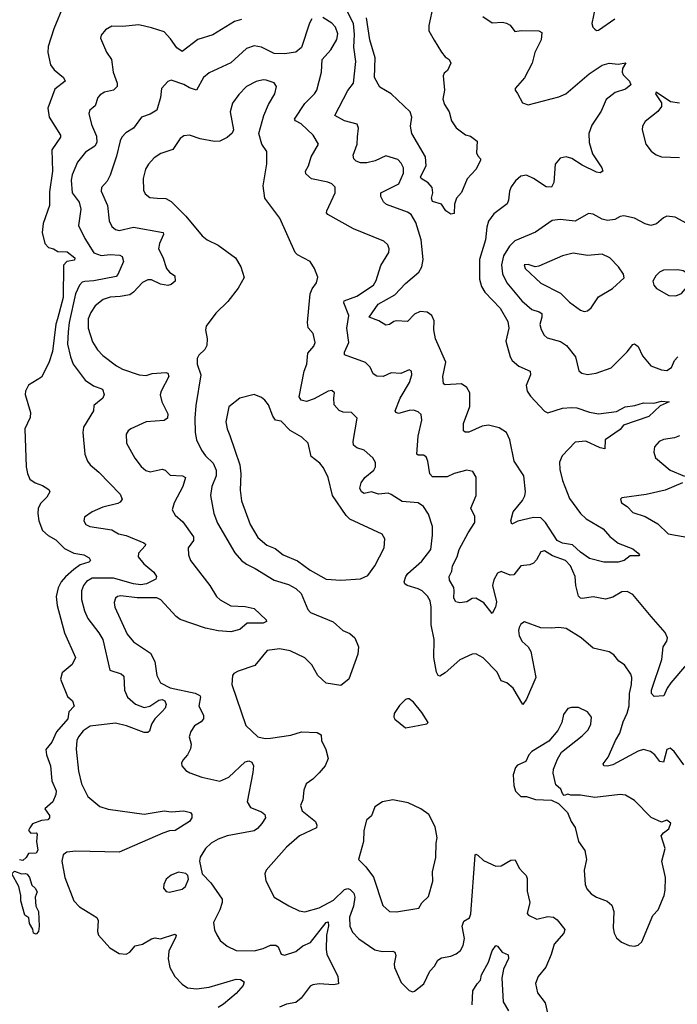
# Model space of a CAD drawing. Extents: x 2143765 to 2212931, y 878955 to 1017455.
# Tile 278 of 309: x 2158024 to 2161672, y 1000200 to 1005667. Entities that reach past the tile are written whole.
import ezdxf

# ---------------------------------------------------------------- set-up
doc = ezdxf.new("R2010")
doc.units = 0

msp = doc.modelspace()

# ---------------------------------------------------------------- linework, layer by layer
at = {"layer": '0CON20XD'}
for points in [[(2160785, 1005257.5), (2160814.3, 1005204.3), (2160845, 1005194.2), (2161015, 1005238.5), (2161053.3, 1005255), (2161183.4, 1005366.6), (2161255, 1005413.6), (2161294.1, 1005425.9), (2161345, 1005419.2), (2161387.5, 1005427.5), (2161368.7, 1005395), (2161365.7, 1005375), (2161371.2, 1005361.2), (2161407.5, 1005325), (2161414, 1005305), (2161385, 1005281.4), (2161328.1, 1005261.9), (2161277.2, 1005222.8), (2161250.4, 1005159.6), (2161198.5, 1005081.5), (2161182.2, 1005035), (2161182.7, 1004985), (2161201.7, 1004921.7), (2161254, 1004845), (2161258.8, 1004825), (2161245, 1004817.1), (2161225, 1004820.5), (2161145, 1004858.8), (2161086.4, 1004896.4), (2161055.5, 1004904.5), (2161021.9, 1004898.1), (2160995.5, 1004865), (2160987.2, 1004762.8), (2160975, 1004736), (2160945, 1004738.1), (2160875, 1004785.7), (2160835, 1004804.2), (2160805, 1004798), (2160775, 1004772), (2160750.6, 1004739.4), (2160740.6, 1004715), (2160736, 1004665), (2160728, 1004645), (2160655, 1004589.4), (2160625, 1004548.8), (2160615.6, 1004515), (2160608.9, 1004445), (2160574.6, 1004335), (2160574.7, 1004225.3), (2160585.3, 1004185), (2160604.4, 1004154.4), (2160688.9, 1004065), (2160731.7, 1003991.7), (2160737.5, 1003955), (2160721.3, 1003881.3), (2160745.6, 1003795), (2160756.9, 1003775), (2160793.2, 1003743.2), (2160855.8, 1003715), (2160857.1, 1003695), (2160833.5, 1003635), (2160838.9, 1003605), (2160857.4, 1003577.4), (2160935, 1003492.5), (2160955, 1003483.3), (2161035, 1003510), (2161085, 1003513.8), (2161115, 1003511.5), (2161185, 1003486.9), (2161235, 1003479.2), (2161335, 1003490.8), (2161383.2, 1003516.8), (2161436.1, 1003523.9), (2161485, 1003538.8), (2161542.2, 1003537.8), (2161585, 1003549.4), (2161627.5, 1003545), (2161576.7, 1003523.3), (2161515, 1003464), (2161373.6, 1003416.4), (2161355, 1003391.6), (2161272.5, 1003335), (2161270, 1003285), (2161245, 1003290), (2161165, 1003326.5), (2161105, 1003320.6), (2161033.8, 1003245), (2161019.2, 1003210.8), (2161019.9, 1003169.9), (2161035, 1003109.2), (2161075, 1003009.2), (2161135, 1002924.4), (2161166, 1002896), (2161260.5, 1002840.5), (2161297.6, 1002797.6), (2161345, 1002760.6), (2161425, 1002729.2), (2161456.2, 1002705), (2161462.5, 1002695), (2161459.3, 1002690.7), (2161410.7, 1002689.3), (2161377.5, 1002665), (2161344.2, 1002655.8), (2161265, 1002654.5), (2161185, 1002675.4), (2161135, 1002709.7), (2161090.6, 1002750.6), (2161035, 1002761), (2161005, 1002774.8), (2160941.8, 1002875), (2160915, 1002901.3), (2160875, 1002903.8), (2160788.1, 1002881.9), (2160755, 1002866.7), (2160749.2, 1002885), (2160761.9, 1002935), (2160813, 1002997), (2160827, 1003023), (2160830.5, 1003045), (2160821.8, 1003135), (2160767.5, 1003215), (2160743.3, 1003335), (2160724.2, 1003374.2), (2160685, 1003400.2), (2160625, 1003416.3), (2160589.7, 1003410.3), (2160516, 1003376), (2160496.1, 1003376.1), (2160486.7, 1003385), (2160485.8, 1003425), (2160520.5, 1003519.5), (2160520.6, 1003595), (2160505, 1003625.5), (2160475, 1003644.5), (2160385, 1003640), (2160375.7, 1003645.7), (2160372.3, 1003685), (2160387.5, 1003765), (2160330.7, 1003895), (2160322.2, 1003945), (2160323.4, 1003995), (2160310.4, 1004025), (2160285, 1004043.4), (2160245, 1004046.7), (2160215, 1004031.5), (2160175, 1003990.6), (2160115, 1003995.7), (2160099.3, 1003990.7), (2160075, 1003974.2), (2160055, 1003970), (2160016, 1003995), (2159963.5, 1004015), (2160012.6, 1004087.4), (2160105, 1004138.4), (2160165, 1004201.5), (2160238.9, 1004265), (2160254.5, 1004295), (2160261.8, 1004335), (2160252.1, 1004445), (2160221.5, 1004541.5), (2160195.5, 1004585), (2160175, 1004598.5), (2160059.8, 1004639.8), (2160042.9, 1004655), (2160028, 1004685), (2160027.5, 1004705), (2160127.5, 1004755), (2160153.1, 1004815), (2160152.9, 1004845), (2160140.9, 1004870.9), (2160121.2, 1004891.2), (2160055, 1004911.2), (2159996.8, 1004883.2), (2159948.9, 1004871.1), (2159915, 1004872.1), (2159890.4, 1004880.4), (2159877.5, 1004895), (2159874.6, 1004915), (2159895.4, 1004975), (2159897.2, 1005017.2), (2159903.5, 1005065), (2159896.7, 1005086.7), (2159826, 1005105), (2159772, 1005135), (2159845, 1005273.5), (2159876.3, 1005315), (2159888.8, 1005435), (2159878.2, 1005515), (2159881.9, 1005585), (2159876.5, 1005645), (2159785, 1005827.1)], [(2158267.1, 1005745), (2158213.8, 1005615), (2158182.6, 1005517.4), (2158179.6, 1005485), (2158194.4, 1005415.6), (2158215, 1005388.9), (2158267.1, 1005345), (2158275.8, 1005325), (2158219.5, 1005280.5), (2158180.3, 1005175), (2158187.9, 1005125), (2158249.4, 1005025), (2158249.4, 1005015), (2158201.9, 1004945), (2158204.8, 1004825), (2158189.2, 1004710.8), (2158188.2, 1004635), (2158154, 1004535), (2158147.9, 1004485), (2158163.9, 1004423.9), (2158182.8, 1004402.8), (2158212, 1004395), (2158235, 1004380.4), (2158287, 1004377), (2158330.5, 1004345), (2158327.7, 1004332.3), (2158285.5, 1004324.5), (2158266.7, 1004303.3), (2158265.5, 1004125), (2158233.7, 1004006.3)], [(2160317.1, 1005745), (2160294.5, 1005635), (2160294.5, 1005605), (2160322.5, 1005552.5), (2160365, 1005486.7), (2160385, 1005460), (2160405.8, 1005445.8), (2160416, 1005425), (2160398, 1005385), (2160379.8, 1005370.2), (2160372.7, 1005355), (2160381.2, 1005275), (2160372.1, 1005225), (2160380.4, 1005195), (2160407.5, 1005155), (2160420, 1005105), (2160445, 1005066), (2160497.1, 1005027.1), (2160525, 1005019.2), (2160562.5, 1004992.5), (2160558.3, 1004928.3), (2160565, 1004910), (2160580, 1004895), (2160580, 1004885), (2160553.8, 1004835), (2160507.1, 1004782.9), (2160475, 1004706.7), (2160446.7, 1004675), (2160437, 1004643), (2160435, 1004590), (2160415, 1004587.5), (2160387.5, 1004605), (2160363.3, 1004643.3), (2160315, 1004657.5), (2160308.8, 1004675), (2160316, 1004705), (2160312.5, 1004735), (2160290.7, 1004760.7), (2160251.8, 1004785), (2160247.3, 1004795), (2160278.2, 1004855), (2160276.2, 1004905), (2160199, 1005035), (2160191.3, 1005075), (2160200, 1005125), (2160190, 1005155), (2160084.3, 1005255), (2160022.3, 1005292.3), (2159992.5, 1005345), (2159996.7, 1005455), (2159966.2, 1005555), (2159947.6, 1005677.6)], [(2161216, 1005735), (2161197.5, 1005645), (2161203.3, 1005625), (2161215, 1005613.3), (2161225, 1005606.7), (2161235, 1005608.8), (2161325, 1005671.9)], [(2161723.5, 1002086.5), (2161636.7, 1001985), (2161615.4, 1001954.6), (2161597.3, 1001912.7), (2161545, 1001909.4), (2161528.8, 1001925), (2161529.1, 1001945), (2161587.5, 1002115), (2161593.3, 1002185), (2161615, 1002216.7), (2161618.1, 1002235), (2161605.6, 1002265), (2161527, 1002353), (2161425, 1002475.6), (2161395, 1002492.5), (2161365, 1002491.1), (2161315, 1002460), (2161275, 1002449.2), (2161205, 1002462.9), (2161147.3, 1002452.7), (2161135, 1002455.5), (2161125, 1002465.8), (2161110, 1002525), (2161106.6, 1002575), (2161080, 1002635), (2161052.2, 1002665), (2160980.9, 1002690.9), (2160935, 1002717.8), (2160915, 1002712), (2160891.7, 1002668.3), (2160875, 1002650), (2160855, 1002640), (2160805, 1002634.2), (2160765, 1002584), (2160745, 1002582.9), (2160695, 1002602.5), (2160675, 1002594), (2160655, 1002557.5), (2160647.1, 1002525), (2160669.1, 1002435), (2160664.4, 1002405.6), (2160645, 1002370), (2160598.5, 1002428.5), (2160555, 1002454.5), (2160535, 1002453.6), (2160505, 1002434.3), (2160465, 1002428.6), (2160443.3, 1002435), (2160431.9, 1002455), (2160434.3, 1002495.7), (2160432, 1002515), (2160409.4, 1002555), (2160407.1, 1002575), (2160421.1, 1002605), (2160424.8, 1002635.2), (2160450.4, 1002685), (2160462.5, 1002725), (2160511.8, 1002818.2), (2160549.4, 1002875), (2160548.5, 1002908.5), (2160527.5, 1002955), (2160555.8, 1003025.8), (2160556.9, 1003126.9), (2160537.8, 1003157.8), (2160505, 1003165.8), (2160435, 1003148.1), (2160395, 1003129.5), (2160315, 1003129.1), (2160298.5, 1003145), (2160288.2, 1003215), (2160279.1, 1003239.1), (2160265, 1003249.6), (2160235, 1003249.4), (2160227.5, 1003255), (2160234.7, 1003355.3), (2160254.1, 1003444.1), (2160250.8, 1003475), (2160235, 1003490), (2160208.3, 1003498.3), (2160185, 1003497.9), (2160125, 1003479.6), (2160111.9, 1003485), (2160107.5, 1003495), (2160135, 1003566), (2160186.8, 1003653.2), (2160200, 1003695), (2160197.5, 1003715), (2160185, 1003722.5), (2160138.3, 1003701.7), (2160085, 1003706.2), (2160040, 1003685), (2160005, 1003687.5), (2159985, 1003700), (2159967.4, 1003737.4), (2159942.6, 1003762.6), (2159825.7, 1003805.7), (2159825, 1003820), (2159850, 1003875), (2159839.5, 1003955), (2159850.4, 1004025), (2159822.9, 1004095), (2159824.2, 1004105), (2159895, 1004132.1), (2159986.9, 1004193.1), (2160001.1, 1004218.9), (2160027.7, 1004302.3), (2160071.1, 1004375), (2160073.3, 1004395), (2160066.2, 1004416.2), (2160045, 1004437.8), (2159876.1, 1004506.1), (2159733.8, 1004585), (2159726.2, 1004595), (2159728.6, 1004605), (2159773.5, 1004705), (2159773.6, 1004736.4), (2159755.8, 1004755), (2159733.8, 1004763.8), (2159643.4, 1004783.4), (2159610.5, 1004810.5), (2159608.9, 1004825), (2159625.4, 1004854.6), (2159640.9, 1004905), (2159682.5, 1004975), (2159651.9, 1005025), (2159585, 1005088.5), (2159553.1, 1005105), (2159548.5, 1005115), (2159605, 1005201.5), (2159660, 1005255), (2159671.9, 1005275), (2159698.6, 1005375), (2159701.4, 1005445), (2159750.5, 1005499.5), (2159783.2, 1005556.8), (2159788, 1005588), (2159776, 1005625), (2159755, 1005648.2), (2159705, 1005678.6)], [(2160594.3, 1005684.3), (2160645, 1005650), (2160702.7, 1005652.7), (2160725, 1005647.5), (2160745.5, 1005635.5), (2160771.5, 1005601.5), (2160806.8, 1005606.8), (2160905, 1005605.7), (2160921.2, 1005595), (2160917.5, 1005555), (2160882.5, 1005485), (2160867.5, 1005425), (2160825.5, 1005344.5), (2160773.3, 1005285), (2160772.5, 1005275), (2160785, 1005257.5)], [(2159255, 1005668.5), (2159215, 1005656.5), (2159095, 1005581.9), (2159012.4, 1005557.6), (2158925, 1005490), (2158895, 1005510), (2158860.9, 1005560.9), (2158825, 1005598.5), (2158755, 1005621.5), (2158685, 1005637.8), (2158595, 1005628.9), (2158535, 1005631.4), (2158499.1, 1005610.9), (2158475, 1005580), (2158472.5, 1005565), (2158505, 1005486.7), (2158534, 1005445), (2158542, 1005375), (2158564.3, 1005315), (2158564.3, 1005295), (2158543.8, 1005275), (2158495, 1005263.6), (2158470.5, 1005249.5), (2158458.1, 1005235), (2158442.1, 1005187.9), (2158431.5, 1005178.5), (2158412.5, 1005165), (2158408.1, 1005145), (2158422.7, 1005085), (2158450.5, 1005020.5), (2158450.8, 1004985), (2158441.1, 1004965), (2158389.4, 1004930.6), (2158345, 1004875.7), (2158315, 1004806), (2158309.1, 1004775), (2158315.4, 1004705), (2158352.9, 1004652.9), (2158363.2, 1004615), (2158349.5, 1004525), (2158385, 1004451.1), (2158435, 1004372.8), (2158475, 1004356.8), (2158525, 1004362.9), (2158579.6, 1004359.6), (2158592.1, 1004352.1), (2158599.4, 1004325), (2158568.5, 1004251.5), (2158558.9, 1004241.1), (2158435, 1004216.5), (2158385, 1004213.9), (2158370.9, 1004209.1), (2158355, 1004192.2), (2158334, 1004145), (2158299, 1003985), (2158293.2, 1003933.2), (2158289.3, 1003865), (2158304.8, 1003794.8), (2158320.4, 1003755), (2158386.5, 1003665), (2158433.9, 1003633.9), (2158484, 1003615), (2158492.9, 1003585), (2158484.2, 1003565), (2158434.5, 1003525.5), (2158433.8, 1003495), (2158378.6, 1003405), (2158374.5, 1003375), (2158384.3, 1003254.3), (2158399.2, 1003215), (2158414, 1003195), (2158463.1, 1003155), (2158581.8, 1003031.8), (2158592.5, 1003005), (2158582.1, 1002987.9), (2158568.6, 1002981.4), (2158485, 1002960.9), (2158425, 1002934.2), (2158383.8, 1002905), (2158378.8, 1002885), (2158391.2, 1002865), (2158413.4, 1002853.4), (2158534.1, 1002834.1), (2158572.4, 1002812.4), (2158615, 1002803.5), (2158712.9, 1002762.9), (2158721.4, 1002755), (2158720.6, 1002745), (2158682.9, 1002705), (2158681.4, 1002685), (2158712.2, 1002645), (2158768.9, 1002598.9), (2158783.5, 1002575), (2158778.9, 1002561.1), (2158726.5, 1002535), (2158695, 1002529.4), (2158655, 1002533.9), (2158545, 1002567), (2158425, 1002565.8), (2158395, 1002547.5), (2158378, 1002525), (2158367.3, 1002495), (2158367.2, 1002447.2), (2158383.5, 1002385), (2158402.3, 1002342.3), (2158463, 1002263), (2158484.1, 1002225), (2158524.4, 1002055), (2158586.7, 1002035), (2158602.4, 1002022.4), (2158604.5, 1001945), (2158622.7, 1001905), (2158665.8, 1001865.8), (2158715, 1001848.8), (2158745, 1001854.8), (2158795, 1001888.3), (2158815, 1001892.9), (2158828.8, 1001885), (2158837.1, 1001865), (2158831.5, 1001845), (2158814.1, 1001825.9), (2158773.6, 1001785), (2158755.9, 1001755), (2158744, 1001716), (2158735, 1001709.2), (2158715, 1001710.3), (2158615.9, 1001745.9), (2158555, 1001760.7), (2158414.2, 1001745), (2158375, 1001719.1), (2158349.2, 1001685), (2158340.8, 1001665), (2158336.3, 1001616.3), (2158350.4, 1001495), (2158366, 1001425), (2158402, 1001355), (2158468.7, 1001298.7), (2158515, 1001283.1), (2158715, 1001255.9), (2158825, 1001274.1), (2158865, 1001269.2), (2158935, 1001274.3), (2158971.2, 1001265), (2158978, 1001255), (2158978.8, 1001235), (2158966, 1001215), (2158886.2, 1001165), (2158855, 1001163.2), (2158818.7, 1001151.3), (2158575, 1001045.5), (2158335, 1001050.5), (2158285, 1001045.8), (2158265, 1001030), (2158256.9, 1000995), (2158274.6, 1000905), (2158323.2, 1000775), (2158355, 1000741.8), (2158451.8, 1000681.8), (2158459.5, 1000665), (2158455.6, 1000605), (2158461.1, 1000585), (2158523.7, 1000513.7), (2158575, 1000481.9), (2158615, 1000478.1), (2158635, 1000489.2), (2158664.8, 1000525.2), (2158705, 1000534.6), (2158755.9, 1000564.1), (2158775, 1000569.2), (2158805, 1000564.6), (2158885, 1000589.2), (2158891.2, 1000585), (2158890, 1000575), (2158851.1, 1000495), (2158847.5, 1000452.5), (2158857.4, 1000405), (2158885, 1000355.4), (2158925, 1000312.1), (2158955, 1000292.8), (2159005, 1000287.1), (2159075, 1000294.7), (2159225, 1000340.4), (2159248.1, 1000338.1), (2159268.8, 1000325), (2159262.9, 1000305), (2159225, 1000261.1), (2159155, 1000201.1), (2159125, 1000183.5)], [(2159645, 1005670.8), (2159632.1, 1005647.9), (2159587.1, 1005512.9), (2159555, 1005485.8), (2159493.6, 1005476.4), (2159435, 1005479.6), (2159365, 1005514.6), (2159325, 1005520.8), (2159283, 1005507), (2159195, 1005427.5), (2159075, 1005371.5), (2159044.4, 1005345), (2159005, 1005276.2), (2158965, 1005288.5), (2158935, 1005307.5), (2158865, 1005330), (2158845, 1005323.8), (2158810.8, 1005285), (2158805.5, 1005234.5), (2158784, 1005165), (2158748.2, 1005141.8), (2158698.8, 1005125), (2158655.3, 1005064.7), (2158611.8, 1005038.2), (2158591.1, 1005015), (2158580.4, 1004995), (2158560.8, 1004909.2), (2158526.5, 1004803.5), (2158508.9, 1004771.1), (2158478.1, 1004735), (2158475.6, 1004715), (2158511.8, 1004635), (2158520.2, 1004550.2), (2158535, 1004518.6), (2158555, 1004502.2), (2158575, 1004496.4), (2158655, 1004515.2), (2158819.2, 1004485), (2158821.1, 1004475), (2158800, 1004425), (2158794.2, 1004395), (2158818.3, 1004348.3), (2158837.8, 1004285), (2158855, 1004264.3), (2158884.3, 1004244.3), (2158886, 1004215), (2158865, 1004195.8), (2158845, 1004191.1), (2158805, 1004199.1), (2158755, 1004222.2), (2158735, 1004222.2), (2158705, 1004207.8), (2158655, 1004153.1), (2158635, 1004139.5), (2158580.9, 1004129.1), (2158525, 1004126.8), (2158486, 1004114), (2158442.8, 1004077.2), (2158418, 1004042), (2158403.3, 1004005), (2158404.2, 1003954.2), (2158427.6, 1003877.6), (2158455, 1003833.1), (2158485, 1003802.2), (2158560, 1003745), (2158595, 1003726.9), (2158687.5, 1003695), (2158725, 1003690.8), (2158758.1, 1003701.9), (2158835, 1003708.1), (2158846, 1003705), (2158850.9, 1003685)], [(2161709.4, 1001529.4), (2161655, 1001604.2), (2161632.7, 1001622.7), (2161614.5, 1001615), (2161595, 1001544), (2161575, 1001548), (2161546.9, 1001585), (2161523.9, 1001603.9), (2161485, 1001614.6), (2161455, 1001605.4), (2161315, 1001530.8), (2161285, 1001522.7), (2161264.3, 1001525), (2161261.9, 1001535), (2161288, 1001572), (2161328.7, 1001665), (2161354.1, 1001705), (2161372, 1001768), (2161394.1, 1001815.9), (2161405, 1001857.5), (2161407.5, 1001925), (2161418.2, 1001975), (2161420, 1002015), (2161415, 1002032.5), (2161378.8, 1002085), (2161348.8, 1002105), (2161319.7, 1002139.7), (2161295, 1002158), (2161205, 1002177.3), (2161139.2, 1002235), (2161055, 1002287.1), (2161015, 1002292.9), (2160975, 1002288.6), (2160915, 1002290.8), (2160825, 1002324), (2160805, 1002311.2), (2160795, 1002292.5), (2160790.8, 1002275), (2160795, 1002246.7), (2160812.5, 1002215), (2160845, 1002185.7), (2160859.2, 1002159.2), (2160888.2, 1002015), (2160835, 1001893.8), (2160815, 1001864), (2160761.4, 1001955), (2160726, 1001986), (2160695, 1001995.7), (2160673.6, 1002043.6), (2160595, 1002123.1), (2160555, 1002145.7), (2160535, 1002144.2), (2160466.3, 1002113.7), (2160385, 1002040.5), (2160355, 1002022.9), (2160345, 1002025.8), (2160335.5, 1002045), (2160320.9, 1002125), (2160322.8, 1002225), (2160307, 1002307), (2160307.6, 1002405), (2160300.7, 1002440.7), (2160286.8, 1002466.8), (2160256.1, 1002496.1), (2160235, 1002507.8), (2160174, 1002525), (2160160, 1002535), (2160157.8, 1002545), (2160165.5, 1002575), (2160177.1, 1002592.9), (2160255, 1002660.8), (2160305, 1002726), (2160314.7, 1002805), (2160313.6, 1002853.6), (2160291.7, 1002921.7), (2160264, 1002964), (2160235.3, 1002985.3), (2160145, 1002991.1), (2160085, 1003031.4), (2160067.3, 1003037.3), (2160015, 1003032.1), (2159975, 1003045.4), (2159935.6, 1003035.6), (2159920.6, 1003045), (2159911.8, 1003065), (2159919.2, 1003095), (2159938.2, 1003125), (2159989.4, 1003165), (2159998.1, 1003185), (2159998.3, 1003208.3), (2159983.8, 1003235), (2159935, 1003276.2), (2159895, 1003289.2), (2159876, 1003305), (2159874.4, 1003325), (2159895.6, 1003455), (2159865.5, 1003485.5), (2159817.9, 1003487.9), (2159797, 1003497), (2159768.3, 1003528.3), (2159766, 1003565), (2159770, 1003595), (2159755, 1003608), (2159735, 1003604.2), (2159658.1, 1003561.9), (2159615, 1003546.4), (2159585, 1003554.3), (2159575, 1003573.3), (2159602.3, 1003715), (2159616.2, 1003755), (2159622.5, 1003815), (2159655.8, 1003855), (2159663.9, 1003873.9), (2159652, 1003925), (2159625, 1003956.2), (2159620, 1003985), (2159635.3, 1004144.7), (2159646.7, 1004173.3), (2159671.4, 1004205), (2159677.3, 1004237.3), (2159660, 1004285), (2159636.2, 1004325), (2159565, 1004361.9), (2159551.9, 1004375), (2159467.1, 1004565), (2159384.5, 1004675), (2159374.5, 1004744.5), (2159395.8, 1004865.8), (2159395.7, 1004935), (2159366.4, 1004976.4), (2159351.1, 1005035), (2159378.9, 1005135), (2159404.4, 1005195), (2159439.4, 1005255), (2159448.6, 1005295), (2159436.3, 1005316.3), (2159391.7, 1005331.7), (2159375, 1005333.3), (2159335, 1005323.5), (2159281.4, 1005295), (2159238.8, 1005251.2), (2159205, 1005204), (2159192.2, 1005155), (2159210, 1005055), (2159202.4, 1005037.6), (2159175, 1005012), (2159135, 1004993.1), (2159105, 1004990.6), (2159025, 1005004.4), (2158965, 1005025.6), (2158935, 1005021.1), (2158913.8, 1005006.2), (2158873.5, 1004946.5), (2158806.3, 1004923.7), (2158769.8, 1004900.2), (2158737.5, 1004865), (2158722.6, 1004837.4), (2158708.6, 1004785), (2158710.3, 1004720.3), (2158719.7, 1004699.7), (2158745, 1004680), (2158785.8, 1004675.8), (2158835, 1004673.3), (2158865, 1004656.9), (2158946.1, 1004576.1), (2159036.4, 1004466.4), (2159064, 1004445), (2159124.7, 1004414.7), (2159220.8, 1004345), (2159250.8, 1004295), (2159268.8, 1004235), (2159235, 1004176.7), (2159177.9, 1004102.1), (2159111.7, 1004038.3), (2159058.8, 1003965), (2159053.8, 1003945), (2159064, 1003895), (2159062.7, 1003857.3), (2159050.8, 1003835), (2159017.5, 1003805), (2159007.5, 1003785), (2159007.5, 1003755), (2159028.1, 1003695), (2159001.8, 1003525), (2158995.4, 1003455), (2158997.3, 1003375), (2159005.5, 1003335), (2159033, 1003277), (2159055.3, 1003245.3), (2159097.7, 1003205), (2159114.6, 1003165), (2159113.1, 1003135), (2159088.9, 1003075), (2159081.5, 1003025), (2159100.4, 1002925), (2159121.7, 1002871.7), (2159217.6, 1002707.6), (2159253.7, 1002663.7), (2159283, 1002643), (2159330.7, 1002620.7), (2159435, 1002554.5), (2159515, 1002530.4), (2159555, 1002509.1), (2159585, 1002480.8), (2159622.6, 1002392.6), (2159638, 1002375), (2159763.7, 1002323.7), (2159816.4, 1002276.4), (2159855, 1002258.1), (2159882.9, 1002235), (2159903.5, 1002185), (2159900, 1002145), (2159850.8, 1002005), (2159805, 1001970.8), (2159723.7, 1001983.7), (2159678.1, 1002025), (2159643.8, 1002085), (2159605, 1002123.8), (2159525, 1002162.3), (2159465, 1002173.9), (2159396, 1002165), (2159328.5, 1002081.5), (2159235, 1002050), (2159212.7, 1002037.3), (2159203.8, 1002025), (2159201.4, 1001975), (2159278.3, 1001748.3), (2159345.6, 1001685.6), (2159385, 1001675.6), (2159415, 1001677.3), (2159527.5, 1001695), (2159586.6, 1001713.4), (2159675, 1001709.2), (2159695.9, 1001695.9), (2159698.8, 1001665), (2159722, 1001615), (2159735.7, 1001565), (2159719.2, 1001525), (2159685, 1001485.8), (2159650.3, 1001449.7), (2159614, 1001425), (2159600.3, 1001389.7), (2159594.3, 1001335.7), (2159582, 1001305), (2159590.8, 1001275), (2159664.7, 1001214.7), (2159672.7, 1001195), (2159670.6, 1001179.4), (2159575.8, 1001135), (2159505, 1001072.5), (2159391.4, 1000945), (2159384.2, 1000925), (2159389.2, 1000885), (2159436.2, 1000795), (2159517, 1000747), (2159575, 1000720), (2159605, 1000714.4), (2159685, 1000735.4), (2159765, 1000777.9), (2159825, 1000837.5), (2159845, 1000843.1), (2159857.6, 1000837.6), (2159877.9, 1000817.9), (2159883.2, 1000795), (2159876.3, 1000745), (2159853.1, 1000685), (2159855.5, 1000635), (2159870.5, 1000600.5), (2159904.6, 1000564.6), (2159995, 1000503.3), (2160035, 1000494.5), (2160095, 1000495.6), (2160105, 1000490), (2160110.6, 1000470.6), (2160101.5, 1000425), (2160103.3, 1000405), (2160140.9, 1000320.9), (2160185, 1000276.7), (2160205, 1000270), (2160215, 1000273.3), (2160266.4, 1000313.6), (2160299.4, 1000385), (2160325, 1000412), (2160344.6, 1000445.4), (2160365, 1000458.6), (2160415, 1000467.1), (2160445, 1000480), (2160470.3, 1000499.7), (2160485, 1000526.2), (2160491.2, 1000565), (2160477.9, 1000635), (2160487.8, 1000662.2), (2160518.8, 1000681.2), (2160527.6, 1000702.4), (2160550.8, 1001029.2), (2160555, 1001033.3), (2160565, 1001028), (2160598, 1000998), (2160665, 1000966.9), (2160695, 1000969.2), (2160749.7, 1001000.3), (2160772.3, 1001002.3), (2160795.4, 1000955.4), (2160814.5, 1000934.5), (2160833.8, 1000915), (2160838.8, 1000898.8), (2160838.6, 1000828.6), (2160854.2, 1000765), (2160840, 1000705), (2160846.7, 1000695), (2160893.9, 1000673.9), (2160955, 1000688.5), (2160985, 1000684.4), (2161005, 1000670), (2161047.8, 1000615), (2161043.1, 1000595), (2160989.2, 1000535), (2160973.2, 1000476.8), (2160943, 1000407), (2160900.8, 1000355), (2160885.9, 1000315.9), (2160896.9, 1000265), (2160938.8, 1000208.8), (2160953.7, 1000143.7)], [(2161685, 1005202.7), (2161635, 1005210), (2161555, 1005263.8), (2161552.3, 1005255), (2161584, 1005205), (2161585, 1005183.8), (2161565, 1005157.5), (2161495, 1005101.2), (2161478.8, 1005075), (2161477.5, 1005055), (2161497.5, 1004975), (2161527.4, 1004937.4), (2161555, 1004915.8), (2161585.5, 1004905.5), (2161685, 1004901.8)], [(2161725.9, 1004535.9), (2161660.5, 1004570.5), (2161613.6, 1004576.4), (2161595, 1004567.5), (2161557.2, 1004532.8), (2161525, 1004524.6), (2161495, 1004533.8), (2161435, 1004565.5), (2161375, 1004578.1), (2161355.4, 1004574.6), (2161325, 1004557.7), (2161285, 1004552.7), (2161255, 1004558.9), (2161205, 1004586.7), (2161180, 1004590), (2161105, 1004547.8), (2161022.8, 1004557.2), (2160978.6, 1004551.4), (2160885, 1004487.5), (2160771.8, 1004438.2), (2160740.7, 1004409.3), (2160707.6, 1004355), (2160696.3, 1004305), (2160701.8, 1004255), (2160725.7, 1004205.7), (2160810, 1004105), (2160865, 1004057.1), (2160906.2, 1004045), (2160920, 1004035), (2160920.8, 1004015), (2160909.6, 1003975), (2160916.2, 1003946.2), (2160932.9, 1003915), (2160950.4, 1003900.4), (2161025, 1003879.5), (2161057.3, 1003857.3), (2161108.1, 1003795), (2161127, 1003717), (2161142.5, 1003705), (2161175, 1003697.5), (2161222.5, 1003705), (2161305, 1003734.3), (2161395, 1003822.9), (2161425, 1003864), (2161435, 1003867.5), (2161455, 1003852), (2161480, 1003800), (2161525.7, 1003745.7), (2161585, 1003723.3), (2161615, 1003720), (2161640.6, 1003735), (2161656.4, 1003775), (2161675, 1003794.5)], [(2161155, 1004046.2), (2161175, 1004050), (2161195, 1004066.2), (2161235, 1004127.5), (2161313.8, 1004175), (2161377, 1004233), (2161373.6, 1004253.6), (2161346.2, 1004295), (2161298, 1004345), (2161255, 1004364.4), (2161175, 1004357.9), (2161095, 1004370.9), (2161035, 1004356.4), (2160905, 1004298.5), (2160884.3, 1004294.3), (2160845, 1004307.5), (2160823.3, 1004305), (2160828, 1004285), (2160915, 1004203.6), (2161025, 1004148.8), (2161075, 1004098.6), (2161135, 1004053.8), (2161155, 1004046.2)], [(2161665, 1004134), (2161695, 1004146.2), (2161736.2, 1004195), (2161746.2, 1004225), (2161730, 1004255), (2161705, 1004272), (2161675, 1004278.6), (2161595, 1004275.8), (2161574.2, 1004265.8), (2161552.5, 1004245), (2161537.5, 1004215), (2161542.7, 1004192.7), (2161556.7, 1004175), (2161626.1, 1004136.1), (2161665, 1004134)], [(2158233.7, 1004006.3), (2158223.5, 1003976.5), (2158205.2, 1003824.8), (2158185, 1003762.5), (2158145, 1003681.2), (2158072.9, 1003637.1), (2158055.5, 1003605), (2158054.5, 1003585), (2158083.8, 1003485), (2158081.7, 1003458.3), (2158052.9, 1003395), (2158060, 1003185), (2158066.6, 1003146.6), (2158080.8, 1003115), (2158108.8, 1003095), (2158150.7, 1003080.7), (2158185, 1003058), (2158191.2, 1003045), (2158173.8, 1003015), (2158139.4, 1002980.6), (2158126.9, 1002953.1), (2158123.6, 1002925), (2158129.2, 1002885), (2158150.9, 1002830.9), (2158182.2, 1002802.2), (2158225, 1002779.2), (2158271.7, 1002731.7), (2158325, 1002705.2), (2158380, 1002695), (2158408.3, 1002678.3), (2158417.1, 1002665), (2158408, 1002655), (2158359.1, 1002640.9), (2158325, 1002613.9), (2158277.1, 1002572.9), (2158254.7, 1002545.3), (2158237.6, 1002512.4), (2158226.8, 1002465), (2158232.5, 1002415), (2158272, 1002262), (2158332.5, 1002125), (2158315, 1002086.7), (2158259.5, 1002040.5), (2158250, 1002005), (2158288.8, 1001908.8), (2158316.2, 1001885), (2158326.7, 1001855), (2158296.2, 1001825), (2158290, 1001785), (2158227.4, 1001712.6), (2158202.9, 1001655), (2158168, 1001615), (2158172.2, 1001585), (2158195.3, 1001525), (2158201.4, 1001441.4), (2158225.5, 1001385), (2158224.4, 1001365), (2158206.7, 1001325), (2158163.3, 1001285), (2158188.3, 1001248.3), (2158190, 1001235), (2158180, 1001225), (2158145, 1001220.8), (2158095, 1001202.5), (2158079.3, 1001180.7), (2158073.3, 1001165), (2158085, 1001150), (2158115, 1001152.5), (2158120, 1001145), (2158116.7, 1001105), (2158123.8, 1001056.2), (2158115, 1001040), (2158071.7, 1001038.3), (2158060, 1001015), (2158041.7, 1000998.3), (2158021.7, 1001001.7)], [(2158850.9, 1003685), (2158808, 1003605), (2158803.8, 1003583.8), (2158812.1, 1003545), (2158845, 1003478.8), (2158844.3, 1003455), (2158825, 1003441.1), (2158725, 1003434.5), (2158640, 1003395), (2158625, 1003384.2), (2158614.6, 1003365.4), (2158615.5, 1003315), (2158661.7, 1003231.7), (2158697, 1003187), (2158724.5, 1003164.5), (2158747, 1003157), (2158815, 1003171.2), (2158830, 1003165), (2158857.9, 1003137.9), (2158927.5, 1003135), (2158942.9, 1003125), (2158929.6, 1003075), (2158880, 1002985), (2158870, 1002945), (2158885.7, 1002915.7), (2158928.1, 1002878.1), (2158987.5, 1002795), (2158988.6, 1002775), (2158959.2, 1002735), (2158960.6, 1002695), (2158971.9, 1002665), (2159078.1, 1002525), (2159115.3, 1002465.3), (2159135.8, 1002445), (2159195, 1002413.3), (2159275, 1002408.9), (2159325, 1002397.1), (2159392, 1002335), (2159393.8, 1002325), (2159375, 1002315.8), (2159285, 1002315.5), (2159245, 1002280.6), (2159195, 1002267.5), (2159125, 1002273.6), (2159055, 1002288.2), (2158915, 1002336.7), (2158892.8, 1002352.8), (2158806.6, 1002446.6), (2158785, 1002457.8), (2158675, 1002457.8), (2158585, 1002468.1), (2158566.2, 1002465), (2158554.6, 1002455.4), (2158548.7, 1002431.3), (2158552.1, 1002405), (2158620.5, 1002255), (2158655, 1002213.1), (2158749.1, 1002149.1), (2158773.7, 1002103.7), (2158785.5, 1002025), (2158805.6, 1001985), (2158858.2, 1001958.2), (2158997.7, 1001927.7), (2159024, 1001915), (2159027.4, 1001907.4), (2159018.2, 1001855), (2159044.4, 1001805), (2159043.1, 1001785), (2159031.1, 1001768.9), (2158994.1, 1001745.9), (2158973.1, 1001715), (2158964.4, 1001685), (2158974.3, 1001645), (2158971.7, 1001618.3), (2158955.5, 1001584.5), (2158928, 1001555), (2158921.7, 1001538.3), (2158923.9, 1001523.9), (2158945, 1001498.8), (2158967.5, 1001485), (2159035, 1001461.4), (2159135, 1001440), (2159185, 1001460.8), (2159275, 1001546.2), (2159295, 1001551.2), (2159312, 1001545), (2159321.5, 1001525), (2159317.6, 1001487.6), (2159286.2, 1001325), (2159303.9, 1001293.9), (2159365, 1001269.5), (2159384.3, 1001255), (2159386.7, 1001235), (2159366.9, 1001205), (2159344.1, 1001175.9), (2159325, 1001163.8), (2159175, 1001135.4), (2159125, 1001118.1), (2159085.6, 1001094.4), (2159055, 1001066.2), (2159025, 1001017.5), (2159021.2, 1000995), (2159036.2, 1000925), (2159084, 1000875), (2159147.8, 1000785), (2159147.8, 1000765), (2159134.6, 1000725.4), (2159099.2, 1000655), (2159104.4, 1000614.4), (2159116.8, 1000586.8), (2159136.2, 1000555), (2159175, 1000522.5), (2159225, 1000500), (2159325, 1000498.1), (2159375, 1000509.5), (2159415, 1000528.9), (2159445, 1000529.2), (2159458.6, 1000518.6), (2159475, 1000478.8), (2159492.6, 1000472.6), (2159555, 1000493.3), (2159595, 1000525.8), (2159637.3, 1000542.7), (2159725, 1000654.4), (2159735, 1000657.5), (2159736.8, 1000636.8), (2159726.2, 1000585), (2159723.5, 1000505), (2159728.3, 1000478.3), (2159789.2, 1000355), (2159793.3, 1000315), (2159765, 1000307.8), (2159685, 1000313.3), (2159650.7, 1000309.3), (2159635, 1000301.2), (2159586, 1000234), (2159555, 1000210.6), (2159505, 1000200.5), (2159465, 1000184.5)], [(2159805, 1002555.7), (2159915, 1002562.9), (2159955, 1002581.2), (2159994.6, 1002635.4), (2160046, 1002735), (2160050, 1002785), (2160035, 1002810), (2159855, 1002894.5), (2159835.6, 1002915), (2159758.5, 1003025), (2159734.6, 1003124.6), (2159709.2, 1003179.2), (2159688.6, 1003205), (2159641.2, 1003241.2), (2159624.3, 1003315), (2159588.3, 1003348.3), (2159525, 1003386.9), (2159475, 1003437.1), (2159443.8, 1003443.8), (2159428.5, 1003465), (2159405, 1003528.8), (2159383.3, 1003555), (2159365, 1003570), (2159325, 1003586.2), (2159245, 1003566), (2159185, 1003516.7), (2159168.1, 1003435), (2159174.5, 1003395), (2159189.1, 1003359.1), (2159245.5, 1003195), (2159251.5, 1003145), (2159246.4, 1003055), (2159253.5, 1002995), (2159302.3, 1002865), (2159345, 1002792.5), (2159395, 1002749.6), (2159441.1, 1002731.1), (2159486, 1002695), (2159565, 1002662.9), (2159635, 1002610), (2159725, 1002560), (2159805, 1002555.7)], [(2161685, 1003356.9), (2161657.5, 1003345), (2161595.6, 1003335.6), (2161572, 1003325), (2161546, 1003295), (2161541.4, 1003265), (2161551.4, 1003235), (2161632, 1003165), (2161712.4, 1003132.4)], [(2161701.4, 1003095), (2161605, 1003055.4), (2161498.9, 1003031.1), (2161365, 1003012.5), (2161357.5, 1003005), (2161362.5, 1002985), (2161393.9, 1002963.9), (2161425, 1002931.2), (2161495, 1002908), (2161565, 1002867.5), (2161622.6, 1002812.6), (2161725, 1002794.4)], [(2160165, 1001736.2), (2160205, 1001743.1), (2160283.3, 1001756.7), (2160290, 1001765), (2160255, 1001820), (2160207.9, 1001877.9), (2160185, 1001896), (2160175, 1001896.2), (2160165, 1001893.3), (2160131.2, 1001858.8), (2160101.2, 1001815), (2160100, 1001795), (2160105, 1001783.3), (2160165, 1001736.2)], [(2161435, 1000523.8), (2161455, 1000528.8), (2161475, 1000546.7), (2161536.1, 1000693.9), (2161566.2, 1000725), (2161599.2, 1000805), (2161605.7, 1000835), (2161607.5, 1000905), (2161585.8, 1000995), (2161606, 1001065), (2161583.3, 1001135), (2161595, 1001152.5), (2161626.1, 1001173.9), (2161636.4, 1001206.4), (2161615, 1001222.5), (2161585, 1001212.5), (2161527.7, 1001237.7), (2161435, 1001332), (2161385, 1001361.4), (2161355, 1001364.4), (2161215, 1001348.1), (2161135, 1001360.8), (2161081.2, 1001361.2), (2161065, 1001367.5), (2161045, 1001360), (2161035, 1001370), (2161026.2, 1001395), (2160998.8, 1001418.8), (2160984.2, 1001484.2), (2160986, 1001505), (2161008.3, 1001561.7), (2161030.5, 1001599.5), (2161145, 1001691.2), (2161177.5, 1001725), (2161192.9, 1001755), (2161195.7, 1001795), (2161174.3, 1001824.3), (2161125, 1001848), (2161085, 1001848.8), (2161065, 1001842.5), (2161040.5, 1001809.5), (2161031.2, 1001765), (2161009.2, 1001720.8), (2160959.5, 1001660.5), (2160865, 1001603.8), (2160848, 1001585), (2160831.2, 1001548.8), (2160785, 1001528), (2160774.2, 1001515.8), (2160761.2, 1001475), (2160765.8, 1001415), (2160773.9, 1001383.9), (2160803.9, 1001353.9), (2160835, 1001353.3), (2160885, 1001338), (2160975, 1001334), (2161012.5, 1001315), (2161063.8, 1001265), (2161084, 1001215), (2161105, 1001182.5), (2161124.2, 1001105), (2161160, 1001055), (2161169.2, 1001005), (2161155.8, 1000944.2), (2161161.4, 1000865), (2161171.4, 1000841.4), (2161194.5, 1000814.5), (2161225, 1000795.6), (2161283.3, 1000773.3), (2161310, 1000750), (2161320.8, 1000715), (2161315.7, 1000625.7), (2161322.9, 1000595), (2161335, 1000568.8), (2161363.3, 1000545), (2161405, 1000526.2), (2161435, 1000523.8)], [(2160115, 1000714.4), (2160237.5, 1000735), (2160255.7, 1000764.3), (2160291.3, 1000798.7), (2160315.7, 1000884.3), (2160314.4, 1000935.6), (2160332.9, 1001015), (2160334.3, 1001095), (2160340.8, 1001125), (2160328.6, 1001185), (2160293.3, 1001255), (2160250, 1001285), (2160179.7, 1001319.7), (2160095, 1001336), (2160036.1, 1001323.9), (2159993.6, 1001296.4), (2159975, 1001247.5), (2159947.5, 1001222.5), (2159932.5, 1001165), (2159930.8, 1001105), (2159904, 1001005), (2159945, 1000964), (2159986.1, 1000906.1), (2160038.3, 1000748.3), (2160075, 1000715.7), (2160115, 1000714.4)], [(2158115, 1000590), (2158100, 1000595), (2158097, 1000617), (2158078.3, 1000648.3), (2158075, 1000680), (2158052.5, 1000695), (2158030, 1000775), (2158030, 1000805), (2158018.8, 1000855), (2157980, 1000925), (2157995, 1000940), (2158033.9, 1000923.9), (2158055, 1000927.5), (2158065, 1000922.5), (2158077.5, 1000905), (2158091.7, 1000861.7), (2158110, 1000845), (2158120, 1000825), (2158110, 1000795), (2158112.5, 1000745), (2158127.5, 1000715), (2158132.5, 1000635), (2158127.5, 1000605), (2158115, 1000590)], [(2158855, 1000823.3), (2158925, 1000840), (2158943.3, 1000855), (2158960, 1000895), (2158956.2, 1000916.2), (2158945, 1000927.5), (2158905, 1000933.8), (2158865, 1000918), (2158836.2, 1000895), (2158823.3, 1000865), (2158822.5, 1000845), (2158837, 1000827), (2158855, 1000823.3)], [(2160535, 1000196.7), (2160537.9, 1000275), (2160561.6, 1000315), (2160580.8, 1000335), (2160586.2, 1000363.8), (2160624.6, 1000435), (2160645, 1000497.5), (2160665, 1000526.2), (2160675, 1000523.8), (2160700.7, 1000490.7), (2160733.3, 1000475), (2160735.7, 1000455), (2160707.7, 1000395), (2160699.3, 1000345), (2160705.4, 1000215), (2160736.5, 1000165)]]:
    msp.add_lwpolyline(points, dxfattribs=at)

doc.saveas('drawing.dxf')
